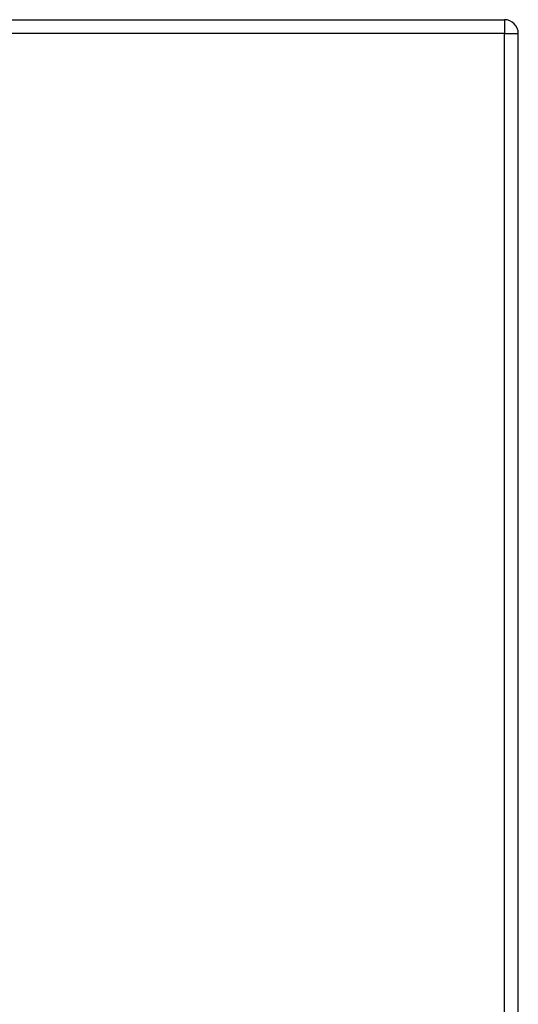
# Model space of a CAD drawing. Header units: inches. Extents: x 19 to 626, y 56 to 294.
# Tile 280 of 392: x 330.43 to 334, y 187.46 to 194.49. Entities that reach past the tile are written whole.
import ezdxf

# ---------------------------------------------------------------- set-up
doc = ezdxf.new("R2010")
doc.units = ezdxf.units.IN
doc.header["$MEASUREMENT"] = 0
doc.layers.add('Visible Edges(ANSI)', color=7, linetype='Continuous', lineweight=25)
doc.layers.add('Visible Tangent Edges(ANSI)', color=7, linetype='Continuous', lineweight=25)

msp = doc.modelspace()

# ---------------------------------------------------------------- linework, layer by layer
at = {"layer": 'Visible Edges(ANSI)'}
for p, q in [((268.2915, 194.4884), (333.8965, 194.4884)), ((333.9955, 164.6694), (333.9955, 194.3894))]:
    msp.add_line(p, q, dxfattribs=at)
msp.add_arc((333.8965, 194.3894), 0.099, 0, 90, dxfattribs=at)
at = {"layer": 'Visible Tangent Edges(ANSI)'}
for p, q in [((333.8965, 194.4884), (333.8965, 194.3894)), ((333.8965, 194.3894), (268.2915, 194.3894)), ((333.8965, 194.3894), (333.9955, 194.3894)), ((333.8965, 164.6694), (333.8965, 194.3894))]:
    msp.add_line(p, q, dxfattribs=at)

doc.saveas('drawing.dxf')
